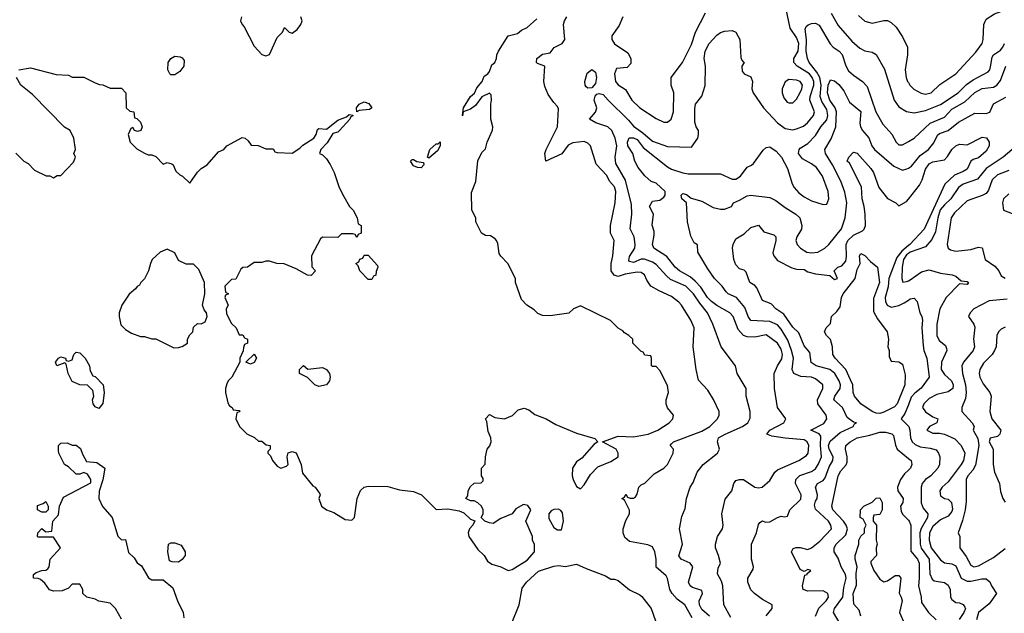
# Model space of a CAD drawing. Header units: inches. Extents: x 2348341 to 2479810, y 460419 to 613669.
# Tile 366 of 656: x 2385312 to 2390506, y 575085 to 578215. Entities that reach past the tile are written whole.
import ezdxf

# ---------------------------------------------------------------- set-up
doc = ezdxf.new("R2010")
doc.units = ezdxf.units.IN
doc.header["$MEASUREMENT"] = 0
doc.layers.add('C3587', color=7, linetype='Continuous')
doc.layers.add('C3597', color=7, linetype='Continuous')

msp = doc.modelspace()

# ---------------------------------------------------------------- linework, layer by layer
at = {"layer": 'C3587', "color": 2}
for points, elevation in [([(2388952, 575070), (2388910, 575105.1), (2388897.6, 575130), (2388897, 575150), (2388914, 575190), (2388910, 575206), (2388861.5, 575221.5), (2388849.6, 575229.6), (2388840.9, 575250), (2388864, 575330), (2388848.7, 575350), (2388802, 575370), (2388790, 575388), (2388809.3, 575450), (2388793.2, 575530), (2388804.7, 575595.3), (2388823.2, 575636.8), (2388829.1, 575690.9), (2388848.7, 575750), (2388864.7, 575775.3), (2388886, 575830), (2388917.2, 575870), (2388993.2, 575930), (2389004, 575950), (2388994, 575990), (2388999, 576010), (2389034, 576030), (2389125.2, 576070), (2389153.2, 576090), (2389165.6, 576114.4), (2389166, 576150), (2389145.2, 576230), (2389144, 576270), (2389097.2, 576350), (2389088.7, 576390), (2389013.2, 576490), (2388969.4, 576610), (2388941.2, 576670), (2388899.8, 576719.8), (2388867, 576770), (2388826.6, 576810), (2388745.8, 576845.8), (2388723.9, 576863.9), (2388670, 576924.2), (2388650, 576936.9), (2388608.2, 576951.8), (2388590, 576952), (2388550, 576935.6), (2388530, 576939.3), (2388525.9, 576945.9), (2388530, 576966), (2388558, 577010), (2388559.5, 577030), (2388554, 577070), (2388531.9, 577111.9), (2388541.7, 577190), (2388540.1, 577240.1), (2388508.3, 577368.3), (2388456.6, 577456.6), (2388453.6, 577490), (2388461.6, 577550), (2388454, 577590), (2388435.6, 577630), (2388414.5, 577650), (2388351.8, 577671.8), (2388318, 577690), (2388350, 577727.3), (2388357, 577750), (2388342, 577790), (2388347.6, 577812.4), (2388357.5, 577822.5), (2388370, 577826), (2388390, 577821.3), (2388416.4, 577790), (2388524.7, 577684.7), (2388550, 577653), (2388599, 577619), (2388650, 577574), (2388730, 577546.8), (2388856.5, 577543.5), (2388889.2, 577590), (2388892.7, 577610), (2388893.2, 577630), (2388881.2, 577650), (2388874.6, 577674.6), (2388874.6, 577745.4), (2388878, 577770), (2388910, 577812), (2388928.4, 577868.4), (2388929.5, 577970), (2388923.6, 578010), (2388928, 578050), (2388949.7, 578090.3), (2388990, 578133.4), (2389010, 578147.3), (2389030, 578154), (2389070, 578158.8), (2389090.8, 578150), (2389110.7, 578110), (2389116, 578016), (2389122, 578002), (2389131.1, 577991.1), (2389134, 577990), (2389122, 577970), (2389123.6, 577943.6), (2389134, 577930), (2389170, 577914), (2389178, 577890), (2389174, 577850), (2389182, 577830), (2389236, 577750), (2389310, 577670.7), (2389350, 577642), (2389390, 577634.9), (2389410, 577639.3), (2389446.2, 577653.8), (2389468.2, 577671.8), (2389499.5, 577710), (2389504.5, 577730), (2389481.1, 577790), (2389482.6, 577810), (2389502, 577870), (2389500.9, 577890), (2389493.1, 577910), (2389478.3, 577930), (2389414, 577970), (2389396.2, 577990), (2389395.6, 578010), (2389418, 578050), (2389421.5, 578090), (2389410, 578122), (2389376.3, 578170), (2389355.1, 578270)], 98), ([(2385308.4, 577951.6), (2385370, 577962), (2385505.4, 577925.4), (2385570, 577922), (2385590, 577912), (2385650, 577912), (2385710, 577882), (2385732.7, 577872.7), (2385751.6, 577871.6), (2385790, 577854), (2385850, 577854), (2385872, 577830), (2385874, 577750), (2385892.7, 577732.7), (2385914, 577730), (2385918, 577698), (2385930, 577694), (2385950, 577674), (2385958, 577650), (2385952, 577630), (2385933.7, 577626.3), (2385918, 577630), (2385910, 577646), (2385898, 577642), (2385884.7, 577610), (2385894.8, 577570), (2385930, 577534.8), (2385970, 577512), (2385990, 577502), (2386010, 577502), (2386030, 577494), (2386070, 577454), (2386090, 577462), (2386115.3, 577455.3), (2386122, 577450), (2386136, 577416), (2386156.9, 577396.9), (2386172, 577390), (2386210, 577354), (2386250, 577411.3), (2386270, 577431), (2386302, 577450), (2386362, 577518), (2386388.7, 577531.3), (2386406, 577550), (2386486.3, 577593.7), (2386502, 577590), (2386516.9, 577576.9), (2386532.7, 577552.7), (2386570, 577552), (2386610, 577534), (2386650, 577534), (2386658, 577518), (2386670, 577514), (2386750, 577512), (2386790, 577538), (2386806, 577554), (2386864, 577590), (2386876, 577610), (2386883.1, 577636.9), (2386890, 577642), (2386930, 577637.3), (2386990, 577684.9), (2387036.5, 577703.5), (2387050, 577714.8), (2387070, 577712), (2387070, 577709), (2387058, 577702), (2387054.8, 577690), (2386999.1, 577630), (2386990, 577622.9), (2386964.4, 577615.6), (2386933.8, 577566.2), (2386901, 577530), (2386894, 577510), (2386910, 577502), (2386930, 577482), (2386950, 577452), (2386971, 577410), (2386998, 577330), (2387022, 577282), (2387052, 577230), (2387072, 577210), (2387092, 577170), (2387098, 577138), (2387114, 577130), (2387114, 577090), (2387098, 577082), (2387090, 577066), (2387082, 577082), (2387070, 577086), (2387010, 577086), (2386990, 577066), (2386910, 577068), (2386899.6, 577060.4), (2386852, 576970), (2386852.7, 576912.7), (2386872, 576890), (2386850, 576866), (2386830, 576868), (2386770, 576902), (2386708.4, 576928.4), (2386669.1, 576929.1), (2386630, 576942), (2386610, 576942), (2386590, 576935.3), (2386550, 576935.3), (2386514, 576910), (2386490, 576908), (2386479.6, 576900.4), (2386452.7, 576847.3), (2386430, 576846), (2386394, 576810), (2386398, 576778), (2386414, 576770), (2386398, 576762), (2386394, 576750), (2386412, 576710), (2386402, 576690), (2386403.6, 576663.6), (2386430, 576614), (2386454, 576590), (2386470, 576554), (2386490, 576554), (2386498, 576538), (2386514, 576530), (2386514, 576510), (2386498, 576502), (2386492.7, 576487.3), (2386491.6, 576468.4), (2386474, 576430), (2386474, 576410), (2386432, 576330), (2386412, 576310), (2386405.4, 576294.6), (2386398, 576270), (2386398, 576250), (2386410, 576194), (2386419.6, 576179.6), (2386434, 576170), (2386438, 576158), (2386470, 576154), (2386474, 576150), (2386458, 576142), (2386452, 576110), (2386472, 576070), (2386510, 576032), (2386551.6, 576011.6), (2386572.7, 575992.7), (2386590, 575992), (2386612.7, 575972.7), (2386634, 575970), (2386634, 575950), (2386622, 575938), (2386622, 575930), (2386634.8, 575914.8), (2386646, 575890), (2386670, 575861), (2386690, 575850.8), (2386719.3, 575860.7), (2386728.7, 575870), (2386724, 575910), (2386729.2, 575930.8), (2386750, 575938), (2386770, 575932), (2386798, 575870), (2386803.6, 575823.6), (2386858, 575758), (2386870.8, 575750.8), (2386895.3, 575715.3), (2386898, 575710), (2386891.3, 575690), (2386904.7, 575650), (2386930.7, 575630.7), (2386970, 575616), (2387030, 575578.8), (2387064, 575576), (2387079, 575590), (2387093.2, 575690), (2387110, 575732), (2387129.3, 575750.7), (2387150, 575754.8), (2387253.7, 575753.7), (2387315.9, 575735.9), (2387390, 575726.8), (2387431.3, 575710), (2387510, 575632), (2387570, 575636), (2387630, 575626), (2387655.3, 575615.3), (2387690, 575582), (2387712.7, 575572.7), (2387702, 575550), (2387684.7, 575530), (2387678, 575510), (2387682, 575490), (2387730, 575422), (2387762, 575390), (2387779.6, 575359.6), (2387803.5, 575343.5), (2387850, 575330.8), (2387890, 575311.3), (2387910, 575316), (2387990, 575364.9), (2388028.7, 575410), (2388028.4, 575448.4), (2388018, 575470), (2388018, 575490), (2387982, 575570), (2388008, 575630), (2387992.7, 575652.7), (2387970, 575659), (2387930, 575635.3), (2387910.6, 575609.4), (2387850, 575585.2), (2387810, 575559), (2387790, 575562), (2387766, 575570), (2387746, 575590), (2387758, 575610), (2387758, 575630), (2387748, 575650), (2387730, 575668), (2387710, 575678), (2387690, 575678), (2387666, 575690), (2387676.4, 575703.6), (2387678, 575730), (2387690, 575754), (2387710, 575772), (2387747.3, 575772.7), (2387756.4, 575783.6), (2387756.4, 575796.4), (2387748, 575810), (2387748, 575850), (2387768, 575872), (2387768.7, 575910), (2387779, 575950), (2387792.1, 575967.9), (2387799, 575990), (2387798, 576010), (2387783.1, 576043.1), (2387776.4, 576096.4), (2387768.7, 576110), (2387790, 576134), (2387818, 576118), (2387870, 576111), (2387912.3, 576127.7), (2387941.5, 576158.5), (2387974, 576166), (2387997.6, 576157.6), (2388030, 576134), (2388090.4, 576110.4), (2388139.8, 576079.8), (2388250, 576035.5), (2388346, 576006), (2388362, 575990), (2388343, 575977), (2388277.1, 575902.9), (2388250, 575884), (2388227.7, 575850), (2388226.8, 575810), (2388231.3, 575790), (2388250, 575754), (2388270, 575742), (2388290, 575762), (2388322.7, 575817.3), (2388362, 575858), (2388430, 575884.9), (2388469, 575910), (2388469, 575930), (2388458, 575950), (2388386, 575990), (2388470, 576018.8), (2388550, 576014.9), (2388628, 576030), (2388678, 576050), (2388738, 576090), (2388758, 576110), (2388762, 576130), (2388729.1, 576169.1), (2388722, 576190), (2388722, 576210), (2388734, 576250), (2388730, 576286), (2388690, 576366), (2388670, 576386), (2388650, 576386), (2388646, 576390), (2388646, 576430), (2388642, 576442), (2388610, 576446), (2388602, 576462), (2388590, 576466), (2388546, 576510), (2388546, 576530), (2388526, 576550), (2388503.1, 576563.1), (2388494.6, 576574.6), (2388470, 576588), (2388428.4, 576628.4), (2388270, 576706), (2388234, 576690), (2388210, 576668), (2388110, 576654), (2388070, 576655.3), (2388046.3, 576666.3), (2388025.6, 576685.6), (2387988, 576710), (2387960.2, 576740.2), (2387928, 576830), (2387928, 576850), (2387888, 576930), (2387850, 576968), (2387842, 576982), (2387834.6, 577034.6), (2387828, 577050), (2387820.4, 577060.4), (2387795.3, 577075.3), (2387770, 577078), (2387748, 577090), (2387718, 577150), (2387718, 577170), (2387698, 577210), (2387696.4, 577303.6), (2387718, 577362), (2387728.9, 577471.1), (2387750, 577514), (2387770, 577534), (2387778, 577570), (2387807.3, 577632.7), (2387808, 577650), (2387798, 577690), (2387798, 577770), (2387802, 577790), (2387799, 577819), (2387790, 577828), (2387750, 577809), (2387716.7, 577763.3), (2387690, 577742.7), (2387651.1, 577728.9), (2387649, 577709), (2387646, 577710), (2387648.9, 577711.1), (2387653.2, 577750), (2387689.6, 577810.4), (2387711.9, 577828.1), (2387723.6, 577856.4), (2387752.7, 577890), (2387763.2, 577916.8), (2387782, 577930), (2387790, 577942), (2387803.2, 577976.8), (2387818, 577990), (2387828, 578010), (2387828.7, 578030), (2387838, 578050), (2387888.7, 578130), (2387938, 578142), (2387960.2, 578159.8), (2387990, 578174.8), (2388040.8, 578219.2)], 106), ([(2386482, 578230), (2386478, 578210), (2386486, 578190), (2386497.3, 578177.3), (2386550, 578076), (2386590, 578031.3), (2386610, 578024), (2386630, 578031.3), (2386670, 578122), (2386698, 578150), (2386710, 578174), (2386734, 578150), (2386750, 578144.7), (2386776, 578164), (2386795.3, 578190), (2386802, 578210), (2386795.3, 578230)], 110), ([(2388860.5, 575060.5), (2388820.9, 575130), (2388780.1, 575160.1), (2388754.5, 575190), (2388742.7, 575210), (2388729.3, 575269.3), (2388722, 575282), (2388669, 575329), (2388669.2, 575370), (2388662.7, 575410), (2388650, 575435.3), (2388625.6, 575445.6), (2388530, 575464), (2388504.7, 575484.7), (2388495.3, 575510), (2388495.3, 575530), (2388510, 575574), (2388528.7, 575610), (2388528.4, 575628.4), (2388502, 575682), (2388488, 575690), (2388502, 575698), (2388510, 575714), (2388518, 575698), (2388532.7, 575692.7), (2388550, 575692), (2388560.4, 575699.6), (2388570, 575714), (2388578, 575750), (2388590, 575762), (2388610, 575772), (2388660.1, 575819.9), (2388709.6, 575850.4), (2388729.6, 575870.4), (2388759, 575930), (2388762, 575950), (2388744, 575970), (2388750, 575978), (2388762, 575990), (2388910, 576045.3), (2388953.2, 576070), (2388994, 576110), (2389002, 576130), (2389002, 576150), (2388972.9, 576212.9), (2388942, 576262), (2388893.6, 576313.6), (2388881.2, 576370), (2388865.2, 576490), (2388869.4, 576590), (2388852, 576630), (2388803.7, 576710), (2388790, 576726), (2388750, 576756), (2388684.8, 576784.8), (2388642, 576810), (2388620.9, 576840.9), (2388609, 576870), (2388590, 576882.7), (2388570, 576884.5), (2388506.9, 576873.1), (2388470, 576860.9), (2388447.7, 576867.7), (2388432.7, 576890), (2388432.3, 576930), (2388440.9, 576970), (2388448.7, 577050), (2388429.3, 577089.3), (2388429.3, 577129.3), (2388452.7, 577250), (2388456.2, 577310), (2388450, 577333.2), (2388424.2, 577364.2), (2388410, 577393.2), (2388354, 577454), (2388324, 577550), (2388310, 577564), (2388290, 577572.7), (2388230, 577565.2), (2388206.2, 577553.8), (2388172.5, 577507.5), (2388088, 577470), (2388082, 577510), (2388088.7, 577530), (2388149.2, 577650), (2388154.6, 577745.4), (2388150, 577758), (2388130, 577778), (2388100.2, 577820.2), (2388083.1, 577863.1), (2388078, 577890), (2388082, 577970), (2388044.1, 577984.1), (2388039, 577990), (2388041.2, 578010), (2388070, 578033.4), (2388110, 578041), (2388131.8, 578068.2), (2388174, 578090), (2388188.7, 578110), (2388181.2, 578190), (2388186, 578210), (2388199, 578230)], 102), ([(2388494.6, 578230), (2388475.5, 578184.5), (2388436.5, 578130), (2388435.3, 578110), (2388450, 578088.5), (2388521.1, 578041.1), (2388537, 578010), (2388535.6, 577984.4), (2388516.3, 577963.7), (2388461.4, 577958.6), (2388450.8, 577930), (2388454.8, 577890), (2388470, 577871), (2388507.5, 577847.5), (2388542, 577790), (2388582.8, 577750), (2388670, 577693.4), (2388710, 577674), (2388730, 577674.8), (2388749, 577690), (2388760.9, 577730), (2388762.7, 577830), (2388749, 577870), (2388748.7, 577910), (2388809, 577990), (2388855.9, 578084.1), (2388878, 578150), (2388929.5, 578250.5)], 102), ([(2389592.7, 578250), (2389630, 578184.7), (2389702, 578102), (2389744.5, 578064.5), (2389770, 578051), (2389810, 578044.7), (2389830, 578032), (2389873.7, 577953.7), (2389924.9, 577790), (2389950, 577756), (2389990, 577730.8), (2390000, 577728.8)], 98), ([(2389737.7, 578237.7), (2389770, 578207.3), (2389810, 578197.3), (2389870, 578210.8), (2389890, 578210.8), (2389910, 578201), (2389935.2, 578175.2), (2389970, 578124.7), (2389994.8, 578070), (2389996.3, 578030), (2389983, 577950), (2389987.7, 577910), (2389996.3, 577890), (2390000, 577883.3)], 102), ([(2389063.1, 575063.1), (2389026, 575130), (2389021.6, 575230), (2389015.3, 575255.3), (2388993.6, 575293.6), (2388996.5, 575323.5), (2389009, 575350), (2388999, 575390), (2388982, 575430), (2388982, 575450), (2388994, 575490), (2389019, 575530), (2389024, 575550), (2389016, 575610), (2389033.6, 575686.4), (2389069, 575730), (2389079, 575770), (2389090, 575784.7), (2389110, 575791.3), (2389130, 575790.8), (2389190, 575750.8), (2389210, 575746.8), (2389229.2, 575750.8), (2389270, 575784.7), (2389296, 575830), (2389310, 575842), (2389422, 575890), (2389463.2, 575916.8), (2389472.3, 575930), (2389475.1, 575970), (2389466, 575990), (2389450, 575999.6), (2389350, 576007.8), (2389279.6, 576019.6), (2389254, 576030), (2389269.2, 576050), (2389344, 576090), (2389354, 576110), (2389309.2, 576170), (2389293.2, 576270), (2389292.7, 576350), (2389309.3, 576390), (2389332.4, 576427.6), (2389335.8, 576450), (2389330, 576477.2), (2389310, 576509.4), (2389250, 576554), (2389190, 576541.2), (2389150, 576542.7), (2389129.6, 576549.6), (2389101.7, 576581.7), (2389076.3, 576650), (2389058.4, 576670), (2388990, 576708.3), (2388961.3, 576730), (2388939.7, 576750), (2388904.6, 576804.6), (2388876, 576836), (2388850, 576858.7), (2388793.2, 576890), (2388769.2, 576910), (2388726, 576966), (2388658, 577010), (2388649.6, 577030), (2388659.1, 577079.1), (2388658.4, 577098.4), (2388648.9, 577131.1), (2388655.3, 577190), (2388634, 577230), (2388650, 577258), (2388690, 577264), (2388710, 577278.8), (2388718, 577290), (2388718, 577310), (2388670, 577354), (2388642.7, 577362.7), (2388610, 577392.7), (2388575.3, 577435.3), (2388557.3, 577470), (2388547.6, 577510), (2388520.8, 577550), (2388518.2, 577570), (2388527.7, 577592.3), (2388550, 577593), (2388570, 577583.2), (2388601.1, 577541.1), (2388730, 577439.1), (2388750, 577427.7), (2388810, 577406.8), (2388838, 577402), (2389010, 577403.1), (2389070, 577374), (2389090, 577374.8), (2389115.3, 577390), (2389150, 577438), (2389172.7, 577447.3), (2389183.2, 577456.8), (2389233.6, 577526.4), (2389250, 577542), (2389270, 577544.7), (2389302, 577522), (2389330.9, 577490.9), (2389362.8, 577430), (2389387.3, 577350), (2389397.3, 577330), (2389421.7, 577301.7), (2389450, 577280.7), (2389490, 577260.7), (2389550, 577241), (2389570, 577242), (2389581.2, 577270), (2389577, 577310), (2389547.3, 577390), (2389514.9, 577434.9), (2389490, 577454.5), (2389441.6, 577481.6), (2389421.2, 577510), (2389424, 577530), (2389430, 577538), (2389470, 577562.8), (2389510, 577604), (2389538.4, 577650), (2389570, 577687.7), (2389575.3, 577710), (2389570, 577740.9), (2389543.6, 577783.6), (2389534.5, 577810), (2389539.4, 577870), (2389533.6, 577910), (2389517.9, 577937.9), (2389476.3, 577990), (2389467.8, 578010), (2389460.9, 578050), (2389462.7, 578110), (2389455.1, 578164.9), (2389460.7, 578179.3), (2389471.9, 578188.1), (2389490, 578195.5), (2389510, 578196.3), (2389530, 578186), (2389587.3, 578087.3), (2389604, 578070), (2389634.4, 578050), (2389651.1, 578031.1), (2389670, 577971), (2389684.9, 577944.9), (2389710, 577922), (2389757.3, 577890), (2389782.4, 577862.4), (2389828.4, 577730), (2389864.9, 577664.9), (2389912.1, 577612.1), (2389936, 577570), (2389950, 577556), (2389970, 577554.8), (2390000, 577572.7)], 94), ([(2385291.6, 577511.6), (2385334, 577470), (2385356.9, 577456.9), (2385390, 577422), (2385452.7, 577392.7), (2385471.6, 577391.6), (2385490, 577382), (2385510, 577394), (2385530, 577394), (2385596.4, 577463.6), (2385606, 577490), (2385598, 577510), (2385606, 577530), (2385598, 577590), (2385578, 577630), (2385548.9, 577648.9), (2385380.2, 577820.2), (2385318, 577870), (2385295.3, 577910)], 106), ([(2389250, 575071.3), (2389282, 575110), (2389282, 575130), (2389230, 575157.2), (2389188, 575190), (2389169.1, 575209.1), (2389154, 575250), (2389154, 575270), (2389182, 575318), (2389184, 575330), (2389173.2, 575370), (2389172.7, 575450), (2389199, 575510), (2389210, 575554), (2389216.4, 575563.6), (2389230, 575572), (2389246, 575566), (2389270, 575566.8), (2389309.3, 575590.7), (2389330, 575598), (2389346, 575594), (2389362, 575598), (2389375.3, 575630), (2389433.4, 575686.6), (2389434.5, 575710), (2389404.5, 575770), (2389407, 575790), (2389428.5, 575811.5), (2389490, 575832.2), (2389510, 575846), (2389526.7, 575873.3), (2389541.1, 575910), (2389536.5, 575970), (2389538.5, 576018.5), (2389530, 576032), (2389485.2, 576050), (2389554.2, 576085.9), (2389569.5, 576110), (2389567, 576130), (2389522.7, 576190), (2389520.9, 576210), (2389549.3, 576270), (2389549.2, 576290), (2389510, 576322), (2389490, 576329.5), (2389432.9, 576332.9), (2389396, 576350), (2389387.6, 576370), (2389394, 576430), (2389383.5, 576470), (2389364.5, 576524.5), (2389330, 576583.6), (2389310, 576605.6), (2389270, 576623), (2389169.7, 576629.7), (2389155.1, 576650), (2389136.9, 576696.9), (2389094, 576750), (2389050, 576769), (2389039.3, 576779.3), (2389018, 576810), (2388977.2, 576850), (2388942, 576902), (2388889.3, 576989.3), (2388888, 577028), (2388870, 577038), (2388853.2, 577073.2), (2388834.7, 577150), (2388829.3, 577249.3), (2388805.2, 577270), (2388801.2, 577290), (2388810, 577298.8), (2388830, 577293.4), (2388854.2, 577274.2), (2388910, 577258), (2388970, 577225.5), (2389010, 577216), (2389030, 577216), (2389068, 577230), (2389078, 577250), (2389110, 577262.8), (2389150, 577286.7), (2389170, 577290.3), (2389270, 577277.3), (2389301.6, 577261.6), (2389350, 577224.9), (2389406.8, 577190), (2389427.3, 577170), (2389438.8, 577130), (2389436, 577110), (2389411, 577070), (2389407.3, 577050), (2389414, 577030), (2389430.8, 577010), (2389464.7, 576990), (2389490, 576985.5), (2389522, 576990), (2389559.3, 577010), (2389580.9, 577030), (2389648.1, 577111.9), (2389666, 577170), (2389676.2, 577250), (2389665.8, 577305.8), (2389643.6, 577363.6), (2389600.5, 577450), (2389562.9, 577510), (2389559.5, 577530), (2389593, 577587), (2389617.4, 577650), (2389620.5, 577730), (2389614.7, 577750), (2389586.4, 577790), (2389574.2, 577830), (2389577.7, 577870), (2389590, 577897.3), (2389610, 577893), (2389633.7, 577873.7), (2389659.4, 577839.4), (2389690, 577781), (2389750, 577731), (2389744.9, 577670), (2389747.7, 577650), (2389757.3, 577630), (2389791.9, 577591.9), (2389807.7, 577550), (2389820.7, 577530), (2389922.9, 577442.9), (2389970, 577422), (2389992, 577428), (2390000, 577433)], 90), ([(2389509.6, 575070), (2389528.5, 575111.5), (2389566.6, 575150), (2389578, 575170), (2389576, 575190), (2389550, 575202.9), (2389470, 575201.2), (2389446, 575210), (2389441.2, 575230), (2389454.6, 575285.4), (2389466, 575290), (2389466, 575294), (2389486, 575310), (2389470, 575315.3), (2389450, 575306), (2389430, 575315.3), (2389384, 575410), (2389393.2, 575426.8), (2389407.5, 575432.5), (2389430, 575432.4), (2389470, 575422), (2389490, 575430.5), (2389533.9, 575466.1), (2389594.5, 575530), (2389591.8, 575550), (2389578.4, 575570), (2389510, 575634), (2389505.3, 575654.7), (2389510, 575676), (2389519.3, 575690), (2389520.9, 575710), (2389509.4, 575750), (2389521.2, 575770), (2389550, 575785.5), (2389561, 575799), (2389583.1, 575856.9), (2389601.6, 575890), (2389603.6, 575910), (2389583.1, 575950), (2389579.1, 575970), (2389588, 575992), (2389640.8, 576039.2), (2389708.7, 576070), (2389716.4, 576083.6), (2389726, 576090), (2389710, 576093.2), (2389677, 576117), (2389652.3, 576170), (2389607, 576210), (2389612.3, 576230), (2389640.7, 576270), (2389641.6, 576290), (2389635.6, 576310), (2389611.6, 576350), (2389585.2, 576370), (2389514, 576390), (2389487.6, 576407.6), (2389480.2, 576460.2), (2389450, 576495.3), (2389423.2, 576563.2), (2389390, 576593.2), (2389342.6, 576662.6), (2389301.2, 576690), (2389276.9, 576716.9), (2389230, 576734), (2389201.5, 576801.5), (2389190, 576814), (2389164, 576830), (2389144, 576884), (2389134.6, 576894.6), (2389110, 576901.2), (2389090, 576922), (2389079.3, 576950), (2389072.9, 577012.9), (2389075.1, 577030), (2389090, 577058.8), (2389134, 577086), (2389170, 577118.8), (2389210, 577132), (2389236.9, 577096.9), (2389290, 577081), (2389301, 577070), (2389300.7, 577050), (2389285.4, 576985.4), (2389291.3, 576970), (2389310, 576946), (2389386, 576906), (2389410, 576899.1), (2389450, 576897.1), (2389470, 576886.4), (2389510, 576875.3), (2389585.4, 576865.4), (2389610, 576846), (2389626, 576850), (2389608.7, 576890), (2389628, 576910), (2389650, 576918), (2389670, 576941), (2389674.3, 576965.7), (2389672.8, 577030), (2389680.5, 577050), (2389710, 577078.4), (2389758, 577102), (2389766.6, 577110), (2389773.3, 577130), (2389771.8, 577190), (2389767.6, 577230), (2389756.9, 577270), (2389753.3, 577333.3), (2389690, 577458), (2389678, 577470), (2389686, 577490), (2389710, 577516), (2389730, 577511), (2389802, 577430), (2389815.5, 577410), (2389844, 577330), (2389890, 577272), (2389934, 577250), (2389950, 577234), (2389990, 577256), (2390000, 577268.6)], 86), ([(2390000, 577023.7), (2389965, 576995), (2389939, 576961), (2389896.5, 576850), (2389894, 576806), (2389877.6, 576750), (2389879.3, 576730), (2389887.7, 576710), (2389910, 576699.1), (2389950, 576708), (2389978.6, 576721.4), (2390000, 576736.8)], 86), ([(2390000, 576982.1), (2389990, 576974.5), (2389974.9, 576950), (2389966.7, 576910), (2389964.9, 576850), (2389971.3, 576831.3), (2389990, 576834), (2390000, 576838.9)], 90), ([(2390000, 576184.2), (2389982, 576138), (2389962.8, 576110), (2390000, 576072)], 86), ([(2389640.7, 575030), (2389606, 575090), (2389611.3, 575110), (2389655.1, 575170), (2389659.5, 575220.5), (2389672.1, 575270), (2389667.8, 575290), (2389645.6, 575330), (2389630, 575375.3), (2389609.2, 575410), (2389609.2, 575430), (2389619.3, 575450), (2389670, 575498), (2389679.1, 575530), (2389672.4, 575550), (2389658, 575570), (2389601.6, 575630), (2389595.6, 575650), (2389629.7, 575810), (2389643.5, 575836.5), (2389672.6, 575867.4), (2389677.6, 575882.4), (2389677.7, 575910), (2389667.8, 575950), (2389669.7, 575970.3), (2389692.7, 575990), (2389730, 576010.3), (2389796.3, 576023.7), (2389850, 576040.3), (2389879.9, 576039.9), (2389912.1, 576032.1), (2389922.5, 576022.5), (2389931.9, 575971.9), (2389940.5, 575950), (2390000, 575902)], 82), ([(2385850, 575053.2), (2385817, 575110), (2385790, 575138), (2385729.4, 575149.4), (2385710, 575159), (2385666, 575170), (2385646, 575190), (2385646, 575210), (2385630, 575238), (2385590, 575238), (2385570, 575218), (2385536.9, 575203.1), (2385490, 575202), (2385469.2, 575209.2), (2385444.7, 575244.7), (2385423.1, 575263.1), (2385410, 575268.7), (2385386, 575270), (2385386, 575290), (2385400.2, 575299.8), (2385428.9, 575311.1), (2385450, 575312), (2385460.4, 575319.6), (2385468, 575330), (2385474, 575370), (2385528, 575430), (2385490, 575486), (2385410, 575486), (2385406, 575490), (2385408, 575510), (2385430, 575532), (2385450, 575514), (2385482, 575518), (2385488, 575570), (2385516.5, 575603.5), (2385522, 575650), (2385543.1, 575696.9), (2385687.3, 575772.7), (2385688, 575790), (2385670, 575818), (2385650, 575828), (2385630, 575818), (2385610, 575818), (2385570, 575858), (2385549, 575869), (2385519, 575930), (2385516.4, 575943.6), (2385518, 575970), (2385530, 575982), (2385563.6, 575983.6), (2385590, 575972), (2385610.9, 575970.9), (2385634, 575954), (2385644, 575924), (2385665.4, 575885.4), (2385719.6, 575879.6), (2385762, 575850), (2385750.9, 575789.1), (2385731.1, 575728.9), (2385730.8, 575690), (2385748.5, 575648.5), (2385801, 575590), (2385830, 575492), (2385850, 575472), (2385870, 575474), (2385886.4, 575406.4), (2385916.9, 575376.9), (2385931.6, 575351.6), (2385955.3, 575335.3), (2385991.6, 575271.6), (2386010, 575262), (2386070, 575262), (2386119.8, 575219.8), (2386144.7, 575150), (2386174.8, 575090), (2386178.8, 575061.2)], 102), ([(2390000, 575840.2), (2389979, 575821), (2389958.4, 575790), (2389942, 575750), (2389944.4, 575730), (2389973, 575690), (2389970.4, 575670), (2389959.5, 575650), (2389963, 575623), (2389970, 575608), (2390000, 575575.3)], 82), ([(2389749.3, 575070), (2389741.2, 575101.2), (2389713.2, 575133.2), (2389709.7, 575189.7), (2389727.2, 575232.8), (2389725.4, 575294.6), (2389729.2, 575330), (2389719, 575370), (2389719.3, 575390), (2389739, 575450), (2389739, 575470), (2389750, 575492), (2389768, 575510), (2389768.7, 575531.3), (2389778, 575550), (2389762, 575582), (2389746, 575590), (2389748, 575630), (2389766, 575650), (2389809, 575671), (2389830, 575692), (2389850, 575694), (2389862, 575670), (2389862, 575630), (2389850, 575606), (2389818, 575602), (2389814, 575590), (2389814, 575570), (2389832, 575550), (2389831.1, 575471.1), (2389836, 575450), (2389831, 575430), (2389831.3, 575390), (2389802, 575358), (2389802, 575350), (2389818.8, 575310), (2389850, 575264.7), (2389870, 575251), (2389890, 575256), (2389930, 575284.7), (2389950, 575284.7), (2389961, 575270), (2389950.8, 575190.8), (2389962.8, 575170), (2389967.3, 575150), (2389953, 575090), (2389979.1, 575030)], 78), ([(2387906.6, 575030), (2387946.6, 575130), (2387962.5, 575217.5), (2387985.2, 575250), (2388050, 575307.7), (2388130, 575333.4), (2388156.3, 575336.3), (2388190, 575331), (2388250, 575344.7), (2388300.5, 575320.5), (2388402, 575282), (2388430, 575264.7), (2388450, 575264.7), (2388470, 575258), (2388528.6, 575208.6), (2388582.8, 575182.8), (2388594.2, 575174.2), (2388643, 575110), (2388666, 575046)], 102)]:
    msp.add_lwpolyline(points, dxfattribs=dict(at, elevation=elevation))
for points, elevation in [([(2386110, 577924), (2386104, 577930), (2386094, 577950), (2386095.3, 577990), (2386109.3, 578010.7), (2386130, 578022), (2386159.6, 578019.6), (2386170, 578014), (2386179.6, 577999.6), (2386178, 577970), (2386158, 577942), (2386130, 577924)], 106), ([(2388310, 577854), (2388301.3, 577861.3), (2388295.6, 577870), (2388293.7, 577890), (2388306.6, 577933.4), (2388330, 577952.4), (2388350, 577938.8), (2388355.5, 577910), (2388350, 577879.3), (2388330, 577855.6)], 98), ([(2389370, 577899), (2389350, 577888), (2389334.8, 577850), (2389334.8, 577830), (2389342.5, 577802.5), (2389360.7, 577780.7), (2389370, 577776), (2389390, 577776), (2389410, 577796), (2389430, 577831), (2389438.4, 577850), (2389440.9, 577870), (2389428.7, 577890), (2389410, 577897)], 102), ([(2387090, 577729.2), (2387089.2, 577750), (2387102.7, 577770), (2387130, 577781.6), (2387153.8, 577773.8), (2387170.6, 577750), (2387158, 577742), (2387102.8, 577737.2)], 106), ([(2387470, 577485.2), (2387464, 577490), (2387475.1, 577530), (2387510, 577560.7), (2387519.3, 577560.7), (2387531, 577571), (2387530.6, 577550), (2387515.6, 577524.4)], 106), ([(2387430, 577433.2), (2387410, 577435.1), (2387390, 577444.5), (2387374, 577470), (2387382, 577478), (2387390, 577478), (2387407.5, 577467.5), (2387442, 577462), (2387444, 577450)], 106), ([(2386090, 577006), (2386054, 576990), (2386012, 576950), (2386002, 576930), (2385992, 576890), (2385970, 576848), (2385952, 576830), (2385944.7, 576815.3), (2385931.6, 576808.4), (2385923.6, 576796.4), (2385890, 576768), (2385851.3, 576710), (2385838, 576670), (2385838, 576650), (2385846.4, 576606.4), (2385870, 576582), (2385902, 576562), (2385950, 576544.7), (2385970, 576544.7), (2386010, 576532), (2386030, 576532), (2386125.4, 576485.4), (2386150, 576486), (2386170, 576491.3), (2386198, 576510), (2386198, 576530), (2386210, 576554), (2386226, 576570), (2386230, 576594), (2386250, 576614), (2386270, 576612), (2386290, 576622), (2386302, 576650), (2386298, 576670), (2386285.2, 576685.2), (2386277.2, 576710), (2386288.7, 576770), (2386288, 576830), (2386258, 576898), (2386230, 576926), (2386190, 576926), (2386150, 576946), (2386130, 576986)], 106), ([(2387150, 576846), (2387106, 576890), (2387098, 576918), (2387086, 576930), (2387102, 576938), (2387107.3, 576952.7), (2387122, 576958), (2387130, 576974), (2387150, 576974), (2387199.6, 576919.6), (2387202, 576910), (2387192.7, 576887.3), (2387191.6, 576868.4), (2387178, 576862), (2387170, 576846)], 106), ([(2389850, 576139.1), (2389830, 576141.1), (2389809.8, 576149.8), (2389749.7, 576189.7), (2389716, 576230), (2389709.6, 576249.6), (2389706.9, 576290), (2389695.7, 576315.7), (2389669.6, 576370), (2389613.2, 576430), (2389601.2, 576450), (2389599.3, 576490), (2389589.2, 576529.2), (2389568.7, 576550), (2389558, 576570), (2389566, 576590), (2389590, 576614), (2389595.3, 576650), (2389623.2, 576676.8), (2389639.6, 576700.4), (2389647, 576750), (2389656.2, 576770), (2389719.5, 576850), (2389730, 576898), (2389745.2, 576930), (2389742, 576970), (2389750, 576982), (2389770, 576972), (2389799.8, 576939.8), (2389838, 576910), (2389847.7, 576830), (2389815.8, 576744.2), (2389816.1, 576676.1), (2389838, 576638), (2389887.7, 576570), (2389896, 576530), (2389891.3, 576490), (2389898, 576470), (2389899.6, 576439.6), (2389910, 576414), (2389950, 576411.3), (2389970, 576398), (2389982.8, 576342.8), (2389981.1, 576290), (2389940.5, 576190), (2389926.9, 576173.1), (2389870, 576145.4)], 82), ([(2385730, 576165.2), (2385710, 576174), (2385699.3, 576190), (2385697.2, 576210), (2385704, 576230), (2385699, 576259), (2385670, 576288), (2385628.9, 576288.9), (2385590, 576308), (2385568.7, 576350), (2385558, 576398), (2385550, 576406), (2385508, 576390), (2385502, 576410), (2385518, 576430), (2385530, 576438), (2385554, 576430), (2385558, 576418), (2385570, 576414), (2385590, 576422), (2385598, 576450), (2385610, 576462), (2385630, 576458), (2385658, 576430), (2385681, 576390), (2385683.6, 576363.6), (2385698, 576338), (2385710, 576334), (2385752, 576290), (2385758, 576250), (2385750.7, 576190.7)], 102), ([(2386530, 576398), (2386506, 576410), (2386550, 576452), (2386562, 576430), (2386550, 576408)], 106), ([(2386832.7, 576372.7), (2386910, 576381), (2386930, 576371), (2386946.8, 576350), (2386950.5, 576330), (2386946.8, 576310), (2386930, 576289.2), (2386890, 576281.2), (2386870, 576289.2), (2386830, 576328.7), (2386788.9, 576348.9), (2386789.1, 576370.9), (2386810, 576391)], 106), ([(2385430, 575618), (2385406, 575630), (2385407.3, 575652.7), (2385436.4, 575663.6), (2385450, 575674), (2385462, 575650), (2385462, 575630), (2385450, 575618)], 102), ([(2388154.5, 575634.5), (2388130, 575632.7), (2388115.5, 575624.5), (2388102.8, 575610), (2388104.5, 575584.5), (2388130, 575538), (2388150, 575526), (2388170, 575526), (2388180.7, 575570), (2388174.9, 575614.9), (2388167, 575627)], 106), ([(2386150, 575354), (2386116.4, 575356.4), (2386102, 575362), (2386093.2, 575410), (2386098, 575450), (2386110, 575456), (2386130, 575456), (2386163.6, 575443.6), (2386184.7, 575410), (2386184.7, 575390), (2386170, 575368)], 102)]:
    msp.add_lwpolyline(points, close=True, dxfattribs=dict(at, elevation=elevation))
at = {"layer": 'C3597', "color": 2}
for points, elevation in [([(2390000, 577883.3), (2390007.3, 577870), (2390028.6, 577848.6), (2390067, 577827), (2390090, 577822.4), (2390121.2, 577830), (2390165.7, 577874.3), (2390251.1, 577928.9), (2390356.6, 578043.4), (2390388.7, 578090), (2390395.3, 578110), (2390399, 578190), (2390410, 578218), (2390454.6, 578245.4), (2390573.2, 578290)], 102), ([(2390000, 577728.8), (2390010, 577726.8), (2390030, 577724.9), (2390090, 577737.1), (2390170, 577768), (2390262.7, 577830), (2390307.4, 577872.6), (2390342.5, 577897.5), (2390420.5, 577939.5), (2390429.6, 577950.4), (2390434.2, 577965.9), (2390442.5, 578017.5), (2390449.8, 578030.2), (2390485.3, 578054.7), (2390498.4, 578070), (2390507.3, 578090)], 98), ([(2390000, 577572.7), (2390030, 577590.7), (2390114.5, 577670), (2390190, 577702), (2390230, 577743.7), (2390297.1, 577782.9), (2390350, 577830.4), (2390390, 577852.4), (2390450, 577859.5), (2390466.6, 577870), (2390485.9, 577894.1), (2390514.5, 577970)], 94), ([(2390000, 577433), (2390016.6, 577443.4), (2390061.7, 577498.3), (2390106.6, 577530), (2390134.5, 577565.5), (2390154, 577606), (2390164.7, 577615.3), (2390210, 577630.6), (2390265.4, 577674.6), (2390350, 577722.8), (2390410, 577720.7), (2390430, 577726.8), (2390450, 577770.8), (2390513.4, 577806.6)], 90), ([(2390000, 577268.6), (2390058, 577342), (2390072.8, 577370), (2390090, 577426.8), (2390110, 577455.5), (2390130, 577464.9), (2390190, 577476), (2390206.8, 577493.2), (2390229.7, 577530.3), (2390250, 577550.7), (2390270, 577558.8), (2390310, 577556), (2390390, 577595.5), (2390411.8, 577591.8), (2390425.5, 577570), (2390425.5, 577550), (2390410, 577522.7), (2390370, 577487), (2390341.6, 577478.4), (2390330.4, 577469.6), (2390310, 577426.6), (2390290, 577414), (2390243.9, 577396.1), (2390192, 577348), (2390084.2, 577110), (2390007.7, 577030), (2390000, 577023.7)], 86), ([(2390581, 577559), (2390500.7, 577490), (2390410.2, 577429.8), (2390365.5, 577374.5), (2390290, 577347.6), (2390263.8, 577330), (2390224.4, 577270), (2390190, 577239.7), (2390168.2, 577211.8), (2390155.6, 577170), (2390142.6, 577097.4), (2390123.1, 577056.9), (2390090, 577018), (2390010, 576989.7), (2390000, 576982.1)], 90), ([(2390530, 577420.7), (2390470, 577396.9), (2390442.4, 577370), (2390423.4, 577316.6), (2390410, 577299.5), (2390390, 577287.3), (2390310, 577259.5), (2390243, 577197), (2390226.4, 577170), (2390204.9, 577030), (2390210.6, 577010.6), (2390221.6, 577001.6), (2390250, 576994), (2390330, 577004), (2390370, 577014.8), (2390390, 577011.3), (2390406, 576950), (2390455.9, 576915.9), (2390478, 576890), (2390490, 576864.7), (2390510, 576852)], 94), ([(2390530, 577297.2), (2390502.8, 577270), (2390496, 577250), (2390502, 577210), (2390570, 577184.7)], 98), ([(2390000, 576838.9), (2390010, 576843.8), (2390070, 576885.3), (2390110, 576895.8), (2390170, 576878.4), (2390232, 576870), (2390250, 576862.8), (2390278, 576838), (2390310, 576834.8), (2390318, 576830), (2390310, 576818), (2390270, 576822), (2390198.8, 576750), (2390165.5, 576690), (2390150.5, 576610), (2390150.6, 576550), (2390163.4, 576523.4), (2390196.3, 576496.3), (2390202, 576482), (2390202.8, 576470), (2390175.5, 576410), (2390173.4, 576370), (2390190, 576344.9), (2390227.7, 576310), (2390236.4, 576290), (2390235.5, 576270), (2390210, 576252.7), (2390150, 576238.4), (2390110, 576218), (2390081, 576190), (2390074.8, 576170), (2390090, 576147.3), (2390130, 576120.7), (2390156, 576110), (2390151, 576090), (2390112, 576070), (2390098, 576050), (2390130, 576034.8), (2390164.8, 576035.2), (2390190, 576028.9), (2390244.9, 576004.9), (2390278.8, 575970), (2390297.3, 575930), (2390290.7, 575890), (2390279.1, 575870), (2390210, 575778), (2390178, 575750), (2390166.8, 575730), (2390170, 575704.7), (2390190.9, 575690.9), (2390210, 575687.3), (2390227.3, 575670), (2390233.3, 575633.3), (2390230, 575621.2), (2390210, 575597.6), (2390170, 575578), (2390130, 575542.9), (2390112, 575510), (2390110.3, 575470), (2390120.9, 575430), (2390170, 575367.3), (2390190, 575350.6), (2390230, 575346), (2390250, 575335.5), (2390279.1, 575270), (2390310, 575255.3), (2390330, 575253.7), (2390387.1, 575267.1), (2390410, 575266), (2390430.6, 575250.6), (2390438, 575230), (2390464.7, 575190), (2390425.5, 575134.5), (2390370.6, 575090), (2390358.8, 575050)], 90), ([(2390000, 576736.8), (2390010, 576744), (2390030, 576746), (2390046, 576730), (2390060.7, 576670), (2390070.5, 576650), (2390074.9, 576630), (2390070.4, 576590), (2390078, 576498), (2390082, 576470), (2390098, 576430), (2390110.5, 576329.5), (2390067.3, 576272.7), (2390033.7, 576246.3), (2390015.6, 576224.4), (2390000, 576184.2)], 86), ([(2390521.2, 576741.2), (2390426.6, 576733.4), (2390344.7, 576690), (2390326, 576670), (2390318, 576650), (2390346, 576610), (2390350, 576594), (2390344.4, 576530), (2390348.2, 576490), (2390341.6, 576470), (2390290.6, 576410), (2390283, 576390), (2390286, 576350), (2390302, 576290), (2390304.4, 576250), (2390301.6, 576218.4), (2390282.8, 576170), (2390282.8, 576150), (2390336.3, 576090), (2390346.8, 576070), (2390342.8, 576050), (2390366.1, 576006.1), (2390371.3, 575970), (2390353.5, 575866.5), (2390339.4, 575840.6), (2390313.4, 575810), (2390304.9, 575790), (2390305.8, 575674.2), (2390300.5, 575630), (2390286, 575574), (2390262, 575510), (2390271.3, 575490), (2390272, 575430), (2390304.9, 575384.9), (2390330, 575338.8), (2390344.7, 575330), (2390370, 575334.9), (2390450, 575379.1), (2390510, 575426.8)], 94), ([(2390510, 576594), (2390490, 576584), (2390476, 576570), (2390466, 576550), (2390462.8, 576490), (2390454.8, 576470), (2390442.8, 576450), (2390395.9, 576404.1), (2390377.3, 576370), (2390374, 576350), (2390377.3, 576330), (2390394.6, 576294.6), (2390430.7, 576250), (2390437.3, 576230), (2390430.5, 576150), (2390440.5, 576110), (2390487.7, 576050), (2390482.8, 576030), (2390470, 576017.2), (2390431.1, 576008.9), (2390425.5, 575990), (2390446.8, 575950), (2390447.7, 575870), (2390454.8, 575830), (2390481, 575770), (2390486.4, 575726.4), (2390498, 575690), (2390510.9, 575670.9)], 98), ([(2390000, 576072), (2390002, 576070), (2390008.4, 576050), (2390010.6, 576010), (2390020.7, 575990), (2390035.3, 575975.3), (2390062.3, 575962.3), (2390115.6, 575955.6), (2390146.2, 575946.2), (2390159.1, 575930), (2390165.5, 575910), (2390164.9, 575870), (2390156.3, 575850), (2390119.1, 575810), (2390090.3, 575789.7), (2390073, 575770), (2390068, 575750), (2390068.2, 575668.2), (2390078.7, 575638.7), (2390102, 575610), (2390100.4, 575590), (2390067.7, 575532.3), (2390060.8, 575510), (2390061.5, 575450), (2390068.4, 575428.4), (2390109.1, 575370), (2390113.7, 575293.7), (2390125.1, 575265.1), (2390135.9, 575255.9), (2390190, 575248), (2390210, 575233), (2390220.7, 575210), (2390222.8, 575170), (2390230, 575158), (2390250, 575142.8), (2390270, 575141), (2390290, 575131.3), (2390298, 575118), (2390300.7, 575110), (2390293, 575090), (2390267.7, 575052.3)], 86), ([(2390000, 575902), (2390014.8, 575890), (2390018.8, 575870), (2390010.7, 575850), (2390000, 575840.2)], 82), ([(2390000, 575575.3), (2390004.9, 575570), (2390012.7, 575550), (2390013, 575413), (2390048.2, 575370), (2390057, 575350), (2390057.4, 575270), (2390052.7, 575230), (2390068.2, 575170), (2390070, 575142), (2390106.8, 575090), (2390147.3, 575050)], 82)]:
    msp.add_lwpolyline(points, dxfattribs=dict(at, elevation=elevation))

doc.saveas('drawing.dxf')
